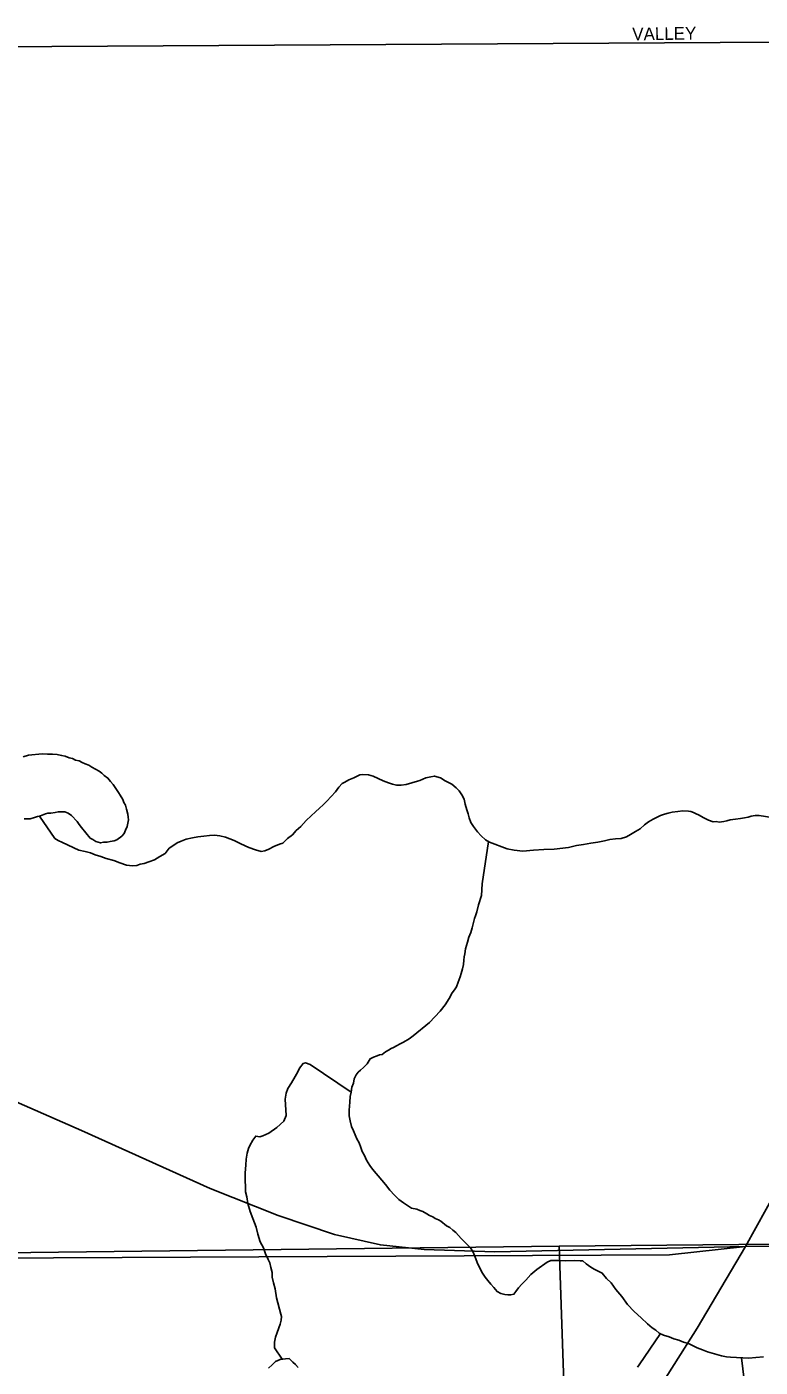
# Model space of a CAD drawing. Extents: x 2010165 to 2382125, y 1060529 to 1407316.
# Drawn here: x 2179383 to 2182278, y 1221171 to 1226459 of the extents above; entities that cross this region are included whole.
import ezdxf

# ---------------------------------------------------------------- set-up
doc = ezdxf.new("R2010")
doc.units = 0
for name, color, linetype in [('GM_X_City_Street', 7, 'Continuous'), ('GM_X_City_Street_Text', 7, 'Continuous'), ('GM_X_Corporation', 7, 'Continuous'), ('GM_X_Minor_Lake', 7, 'Continuous'), ('GM_X_Minor_River', 7, 'Continuous'), ('GM_X_Section', 7, 'Continuous'), ('GM_X_State_Route', 7, 'Continuous')]:
    doc.layers.add(name, color=color, linetype=linetype)

msp = doc.modelspace()

# ---------------------------------------------------------------- linework, layer by layer
at = {"layer": 'GM_X_City_Street'}
for points in [[(2178821.1, 1226377.4), (2183438.3, 1226404.5)], [(2175794.5, 1222285.7), (2178573.3, 1222312.1), (2178839, 1222317.3), (2178986.8, 1222301.4), (2179129.5, 1222280.6), (2179319.7, 1222227.1), (2179599.1, 1222105.2), (2180107.4, 1221876.3), (2180374.9, 1221769.3), (2180597.8, 1221695), (2180779.2, 1221653.4), (2180951.6, 1221635.6), (2181231, 1221626.7), (2182220.8, 1221647.5)], [(2182220.8, 1221647.5), (2183139.3, 1221656.4), (2185661.2, 1221692.3), (2186878.7, 1221701), (2187014.2, 1221702.2)]]:
    msp.add_lwpolyline(points, dxfattribs=at)
at = {"layer": 'GM_X_Corporation'}
for points in [[(2164832.8, 1218637), (2164895.8, 1221436.7), (2167972.5, 1221461.7), (2171855.8, 1221513), (2173437.5, 1221527.9), (2173689.6, 1221543), (2173848.3, 1221581.8), (2177029.6, 1221591.6), (2178406.5, 1221597), (2181920.6, 1221614.8), (2182220.8, 1221647.5), (2183139.3, 1221656.4), (2185661.2, 1221692.3), (2186878.7, 1221701), (2186923.4, 1220744.1)], [(2188806.8, 1221708.2), (2187206.7, 1221703.9), (2186878.7, 1221701), (2185661.2, 1221692.3), (2183139.3, 1221656.4), (2182220.8, 1221647.5), (2181920.6, 1221614.8), (2178406.5, 1221597), (2177029.6, 1221591.6), (2173848.3, 1221581.8), (2173689.6, 1221543), (2173437.5, 1221527.9), (2171855.8, 1221513), (2167972.5, 1221461.7), (2164895.8, 1221436.7)]]:
    msp.add_lwpolyline(points, dxfattribs=at)
at = {"layer": 'GM_X_Minor_Lake'}
for points in [[(2179368.3, 1223578.8), (2179390.2, 1223585.4), (2179444.2, 1223590.8), (2179464.3, 1223589.3), (2179484.3, 1223589.8), (2179502.4, 1223588.3), (2179520.5, 1223584.8), (2179534.7, 1223581.1), (2179550.9, 1223575.5), (2179563, 1223571.8), (2179575.2, 1223566.1), (2179589.3, 1223562.5), (2179601.5, 1223556.8), (2179613.7, 1223551.1), (2179627.9, 1223545.4), (2179640.1, 1223537.7), (2179654.4, 1223530.1), (2179668.6, 1223522.4), (2179678.8, 1223514.6), (2179689.1, 1223504.9), (2179703.4, 1223495.2), (2179713.8, 1223481.4), (2179724.2, 1223469.7), (2179734.6, 1223453.9), (2179745.1, 1223438.1), (2179751.4, 1223428.2), (2179761.9, 1223410.4), (2179766.2, 1223398.5), (2179772.5, 1223388.6), (2179776.9, 1223372.7), (2179781.5, 1223352.7), (2179783.8, 1223340.7), (2179784.1, 1223330.7), (2179782.4, 1223316.6), (2179778.8, 1223304.4), (2179773.1, 1223290.2), (2179767.5, 1223276), (2179757.7, 1223265.7), (2179738.1, 1223251.1), (2179728.2, 1223246.9), (2179712.2, 1223244.5), (2179700.2, 1223242.1), (2179686.2, 1223241.8), (2179674.2, 1223239.4), (2179656, 1223245), (2179643.8, 1223252.7), (2179633.6, 1223258.4), (2179598.4, 1223299.7), (2179590.1, 1223311.5), (2179581.7, 1223323.3), (2179559, 1223346.8), (2179546.7, 1223356.6), (2179532.6, 1223362.2), (2179518.5, 1223361.8), (2179506.5, 1223361.5), (2179494.5, 1223359.2), (2179478.6, 1223356.8), (2179466.5, 1223356.5), (2179456.6, 1223354.2), (2179436.7, 1223345.6), (2179424.8, 1223343.3), (2179412.9, 1223339), (2179396.9, 1223334.6), (2179372.9, 1223333.9)], [(2180337.7, 1221166.6), (2180351.4, 1221181), (2180365.1, 1221193.4), (2180382.9, 1221201.9), (2180404.9, 1221204.5), (2180418.9, 1221204.9), (2180433.3, 1221191.2), (2180443.6, 1221181.4), (2180454, 1221169.7)]]:
    msp.add_lwpolyline(points, dxfattribs=at)
at = {"layer": 'GM_X_Minor_River'}
for points in [[(2179433.6, 1223345), (2179493.3, 1223256.8), (2179507.5, 1223249.1), (2179523.8, 1223241.5), (2179588.8, 1223211.1), (2179613, 1223205.7), (2179635.2, 1223200.3), (2179653.4, 1223192.7), (2179675.7, 1223185.3), (2179695.9, 1223177.8), (2179726.2, 1223170.5), (2179750.5, 1223161.1), (2179776.9, 1223151.8), (2179801, 1223148.4), (2179817, 1223150.8), (2179830.9, 1223155.2), (2179846.9, 1223157.6), (2179864.8, 1223164.1), (2179886.6, 1223172.7), (2179908.3, 1223185.3), (2179930, 1223198), (2179945.5, 1223218.5), (2179963.2, 1223231), (2179977, 1223239.4), (2179992.9, 1223245.8), (2180012.7, 1223254.4), (2180036.7, 1223259), (2180058.6, 1223263.6), (2180082.6, 1223266.2), (2180104.6, 1223268.8), (2180124.6, 1223269.4), (2180144.7, 1223267.9), (2180166.9, 1223262.4), (2180201.4, 1223249.3), (2180227.8, 1223235.9), (2180260.3, 1223220.7), (2180286.6, 1223211.4), (2180308.8, 1223205.9), (2180322.8, 1223208.3), (2180338.7, 1223214.8), (2180358.4, 1223225.3), (2180380.3, 1223233.9), (2180394.2, 1223238.3), (2180411.7, 1223256.8), (2180431.4, 1223271.4), (2180447, 1223287.9), (2180464.6, 1223304.4), (2180486, 1223327.1), (2180505.6, 1223345.6), (2180523.2, 1223362.2), (2180538.8, 1223376.6), (2180552.5, 1223389), (2180568.2, 1223403.5), (2180601.3, 1223440.5), (2180614.8, 1223458.9), (2180628.5, 1223473.4), (2180638.3, 1223479.6), (2180654.1, 1223488.1), (2180674, 1223496.6), (2180687.8, 1223503), (2180697.7, 1223507.3), (2180709.7, 1223509.6), (2180731.8, 1223508.2), (2180750, 1223502.7), (2180770.3, 1223493.2), (2180790.6, 1223483.6), (2180810.9, 1223476.1), (2180827.1, 1223470.5), (2180843.2, 1223467), (2180861.2, 1223467.4), (2180881.2, 1223470), (2180903.1, 1223476.6), (2180925, 1223483.2), (2180935, 1223485.4), (2180958.7, 1223496.1), (2180978.7, 1223500.6), (2180992.6, 1223503), (2181016.9, 1223495.6), (2181035.3, 1223484.1), (2181061.7, 1223470.7), (2181078.1, 1223457.1), (2181090.5, 1223445.3), (2181100.9, 1223429.6), (2181109.4, 1223411.7), (2181114, 1223391.8), (2181120.6, 1223369.8), (2181125, 1223353.9), (2181129.4, 1223337.9), (2181135.9, 1223320.1), (2181146.4, 1223304.2), (2181163, 1223282.6), (2181177.5, 1223266.9), (2181194, 1223251.3), (2181210.3, 1223241.7), (2181279.1, 1223215.4), (2181307.4, 1223210.1), (2181341.5, 1223207), (2181383.6, 1223210.1)], [(2181383.6, 1223210.1), (2181423.6, 1223213.1), (2181465.7, 1223214.3), (2181521.6, 1223221.8), (2181553.5, 1223228.6), (2181581.5, 1223233.4), (2181609.4, 1223238.1), (2181637.4, 1223242.9), (2181663.3, 1223247.6), (2181685.2, 1223252.2), (2181707.2, 1223254.8), (2181729.2, 1223257.3), (2181751.1, 1223263.9), (2181766.9, 1223272.4), (2181786.6, 1223284.9), (2181804.4, 1223295.5), (2181822, 1223310), (2181837.8, 1223322.4), (2181855.5, 1223332.9), (2181871.3, 1223341.4), (2181885.2, 1223347.8), (2181901.1, 1223352.2), (2181915, 1223356.6), (2181931, 1223361), (2181952.9, 1223363.6), (2181972.9, 1223366.1), (2181995, 1223364.7), (2182005.1, 1223363), (2182015.2, 1223359.2), (2182025.4, 1223353.5), (2182035.5, 1223349.7), (2182055.9, 1223338.2), (2182074.2, 1223328.6), (2182092.4, 1223323.1), (2182104.4, 1223323.4), (2182116.5, 1223321.7), (2182134.5, 1223324.2), (2182146.5, 1223326.5), (2182160.4, 1223330.9), (2182180.4, 1223333.5), (2182200.3, 1223336), (2182216.3, 1223338.4), (2182230.3, 1223340.8), (2182242.2, 1223345.1), (2182258.2, 1223347.6), (2182274.2, 1223348), (2182324.6, 1223339.3)], [(2181205.4, 1223244.5), (2181180.6, 1223078.2), (2181177.8, 1223032), (2181166.8, 1222995.6), (2181159.5, 1222967.3), (2181153.9, 1222951.1), (2181150.2, 1222940.9), (2181144.7, 1222920.7), (2181141.1, 1222904.5), (2181135.6, 1222886.3), (2181128.1, 1222868.1), (2181122.6, 1222847.8), (2181115.3, 1222821.5), (2181111.8, 1222801.3), (2181110.2, 1222789.3), (2181108.5, 1222777.2), (2181107, 1222759.1), (2181103.4, 1222742.9), (2181097.9, 1222724.7), (2181094.2, 1222710.5), (2181090.5, 1222700.4), (2181086.7, 1222690.3), (2181079.2, 1222672), (2181071.5, 1222659.7), (2181061.8, 1222647.4), (2181050.4, 1222625.1), (2181035, 1222600.6), (2181015.6, 1222575.9), (2180994.2, 1222553.3), (2180972.7, 1222530.6), (2180908, 1222478.7), (2180892.3, 1222466.3), (2180870.5, 1222453.7), (2180856.7, 1222447.3), (2180842.9, 1222438.9), (2180831, 1222432.5), (2180821.1, 1222428.3), (2180811.2, 1222422), (2180799.4, 1222415.6), (2180785.6, 1222405.2), (2180775.7, 1222403), (2180765.7, 1222398.7), (2180751.8, 1222394.3), (2180738, 1222387.9), (2180726.5, 1222367.5), (2180712.8, 1222353.1), (2180701.1, 1222342.8), (2180691.3, 1222334.5), (2180683.5, 1222324.2), (2180675.9, 1222308), (2180672.4, 1222291.8), (2180666.8, 1222275.6), (2180663.3, 1222255.4), (2180659.8, 1222239.3), (2180658.3, 1222217.2), (2180655.2, 1222184.9), (2180655.8, 1222162.9), (2180660.3, 1222142.9), (2180664.9, 1222121), (2180673.4, 1222103.1), (2180679.9, 1222087.2), (2180686.3, 1222071.3), (2180694.8, 1222055.5), (2180701.3, 1222037.6), (2180707.7, 1222021.7), (2180716.2, 1222005.8), (2180724.7, 1221988), (2180737.3, 1221966.2), (2180747.7, 1221952.5), (2180785, 1221909.3), (2180799.5, 1221891.6), (2180816.1, 1221869.9), (2180834.7, 1221850.3), (2180851.2, 1221832.7), (2180869.6, 1221819.1), (2180885.9, 1221809.5), (2180902.3, 1221797.9), (2180922.4, 1221794.4), (2180934.6, 1221788.7), (2180946.7, 1221785), (2180963, 1221775.4), (2180973.2, 1221769.6), (2180985.4, 1221763.9), (2180995.6, 1221758.2), (2181007.8, 1221752.5), (2181018, 1221746.7), (2181040.5, 1221729.2), (2181052.7, 1221721.5), (2181065, 1221711.8), (2181077.3, 1221702.1), (2181087.7, 1221690.3), (2181098, 1221678.6), (2181112.4, 1221664.9), (2181124.8, 1221653.1), (2181135.1, 1221641.4), (2181143.5, 1221627.5), (2181152, 1221609.7), (2181160.7, 1221583.8), (2181171.3, 1221562), (2181181.9, 1221542.2), (2181192.3, 1221526.4)], [(2180663.4, 1222255.9), (2180501.9, 1222365.6), (2180483.7, 1222371.2), (2180473.8, 1222368.9), (2180460.2, 1222350.5), (2180452.6, 1222336.2), (2180443.1, 1222317.9), (2180427.7, 1222293.4), (2180414.2, 1222271), (2180406.7, 1222252.7), (2180403.4, 1222228.5), (2180407.1, 1222164.4), (2180397.7, 1222142), (2180370.3, 1222117.2), (2180338.8, 1222094.3), (2180315, 1222083.6), (2180303.1, 1222079.3), (2180287, 1222082.9), (2180275.4, 1222066.5), (2180263.9, 1222046.2), (2180258.2, 1222034), (2180252.7, 1222015.7), (2180249.3, 1221991.6), (2180248, 1221967.4), (2180244.8, 1221937.2), (2180245.6, 1221907.1), (2180246.2, 1221883.1), (2180246.8, 1221863), (2180251.3, 1221843), (2180256, 1221817), (2180264.9, 1221785.1), (2180275.7, 1221757.3), (2180288.6, 1221723.5), (2180295.4, 1221695.6), (2180304.2, 1221665.7), (2180316.9, 1221641.9), (2180325.6, 1221618.1), (2180336.2, 1221596.3), (2180342.6, 1221582.4), (2180347.1, 1221564.4), (2180351.6, 1221544.5), (2180352.1, 1221526.4), (2180356.7, 1221504.4), (2180363.4, 1221480.5), (2180368.4, 1221444.5), (2180386.1, 1221380.7), (2180388.4, 1221370.7), (2180386.8, 1221356.6), (2180383.2, 1221340.5), (2180372, 1221308.1), (2180364.5, 1221289.8), (2180361, 1221269.6), (2180361.4, 1221255.6), (2180361.6, 1221247.6), (2180390.8, 1221202.9)], [(2181192.3, 1221526.4), (2181202.7, 1221512.6), (2181215.1, 1221498.9), (2181227.5, 1221485.2), (2181240, 1221469.4), (2181254.2, 1221461.8), (2181270.4, 1221458.2), (2181282.5, 1221456.5), (2181294.5, 1221456.8), (2181306.4, 1221459.1), (2181314.2, 1221469.4), (2181323.8, 1221483.7), (2181337.5, 1221498.1), (2181353.1, 1221514.6), (2181372.5, 1221537.2), (2181396.1, 1221555.9), (2181437.4, 1221585.1), (2181451.3, 1221591.5), (2181461.3, 1221591.7), (2181481.3, 1221592.2), (2181511.4, 1221591), (2181543.5, 1221591.9), (2181567.6, 1221590.5), (2181577.6, 1221590.8), (2181592, 1221579.1), (2181610.4, 1221565.5), (2181622.6, 1221557.8), (2181640.9, 1221548.2), (2181655.1, 1221542.6), (2181671.8, 1221521), (2181690.3, 1221503.4), (2181709, 1221477.8), (2181731.8, 1221450.2), (2181754.7, 1221418.7), (2181781.5, 1221391.3), (2181808.3, 1221365.9), (2181833, 1221342.5), (2181851.4, 1221326.9), (2181865.8, 1221317.2), (2181880.1, 1221305.6), (2181896.4, 1221298), (2181918.6, 1221290.5), (2181936.9, 1221283), (2181957.1, 1221277.5), (2181975.3, 1221269.9), (2181995.5, 1221264.4), (2182011.8, 1221256.8), (2182030.1, 1221247.3), (2182050.3, 1221239.8), (2182070.6, 1221232.3), (2182088.8, 1221226.7), (2182107, 1221221.2), (2182125.2, 1221215.6), (2182145.3, 1221212.1), (2182161.4, 1221210.6), (2182233.7, 1221206.4), (2182261.7, 1221209.2), (2182291.7, 1221212)], [(2181884.4, 1221303.5), (2181801.2, 1221181), (2181793.5, 1221170.8)], [(2182205.1, 1221208.1), (2182228.9, 1221011.5)]]:
    msp.add_lwpolyline(points, dxfattribs=at)
at = {"layer": 'GM_X_Section'}
for points in [[(2185647.9, 1221682.3), (2186866.2, 1221693.3), (2186961.3, 1216421.1), (2181662, 1216455.1), (2181485, 1221648.7), (2182193.8, 1221655.1)], [(2178737.9, 1221615.8), (2181485, 1221648.7), (2181662, 1216455.1), (2176133.3, 1216538.6), (2176081.6, 1221585.6)]]:
    msp.add_lwpolyline(points, close=True, dxfattribs=at)
at = {"layer": 'GM_X_State_Route'}
for points in [[(2182220.8, 1221647.5), (2182464.5, 1222088.9), (2182571.2, 1222315.5), (2182599.1, 1222383.7), (2182619.1, 1222455.9), (2182643, 1222570.2), (2182700.9, 1222826.8), (2182754.8, 1223071.4), (2182808.6, 1223334.1), (2182864.4, 1223614.8), (2182928.2, 1223903.6), (2182984.1, 1224206.3), (2183043.9, 1224485.1), (2183095.7, 1224723.7), (2183157.5, 1225044.5), (2183225.3, 1225371.3), (2183291.1, 1225670.1), (2183359, 1226002.9), (2183424.7, 1226335.8), (2183434.7, 1226386.5), (2183438.3, 1226404.5), (2183438.8, 1226407.6)], [(2181889.3, 1221102.2), (2182029.1, 1221325), (2182220.8, 1221647.5)]]:
    msp.add_lwpolyline(points, dxfattribs=at)

# ---------------------------------------------------------------- texts
at = {"layer": 'GM_X_City_Street_Text'}
msp.add_text('VALLEY', height=50, rotation=0.8709, dxfattribs=at).set_placement((2181773.7, 1226405))

doc.saveas('drawing.dxf')
